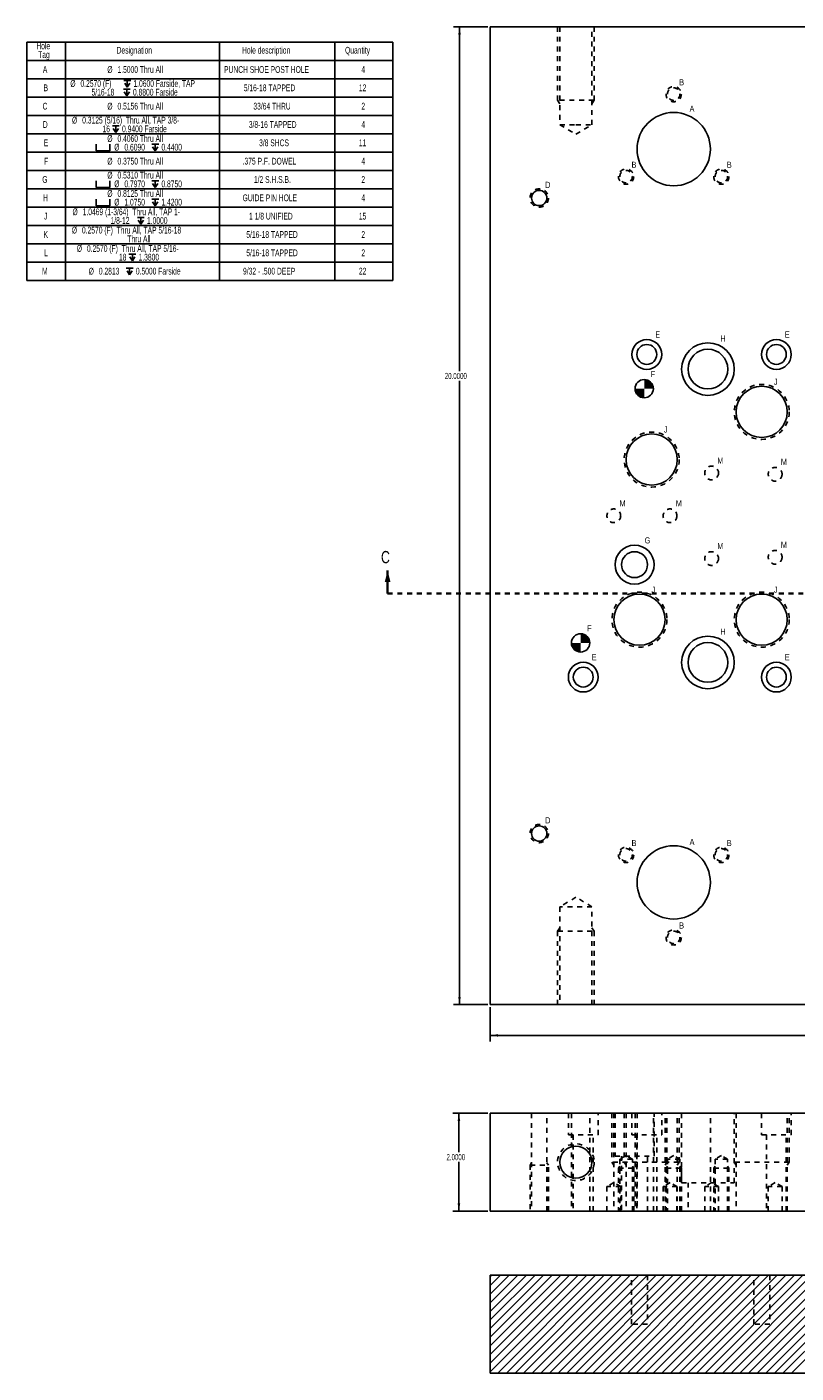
# Model space of a CAD drawing. Header units: inches. Extents: x 1802 to 2468, y -253 to -72.
# Tile 543 of 570: x 2421 to 2437, y -202 to -174. Entities that reach past the tile are written whole.
import ezdxf

# ---------------------------------------------------------------- set-up
doc = ezdxf.new("R2010")
doc.units = ezdxf.units.IN
doc.header["$LTSCALE"] = 0.5
doc.header["$MEASUREMENT"] = 0
doc.linetypes.add('HIDDEN', pattern=[0.225, 0.15, -0.075])
doc.linetypes.add('PHANTOM', pattern=[0.25, 0.125, -0.025, 0.025, -0.025, 0.025, -0.025])
for name, color, linetype in [('SID-M-D', 42, 'Continuous'), ('SID-M-F', 202, 'Continuous'), ('SID-M-H', 4, 'HIDDEN'), ('SID-M-S', 105, 'Continuous')]:
    doc.layers.add(name, color=color, linetype=linetype)
doc.styles.add('SLDTEXTSTYLE0', font='TXT', dxfattribs={"width": 0.595745})

# ---------------------------------------------------------------- blocks, each defined once
blk = doc.blocks.new('SW_SYMBOL_HOLE_DEPTH')
at = {"layer": 'SID-M-D', "color": 0}
for p, q in [((0, 34.4), (31.5, 34.4)), ((3.9, 21.9), (15.7, 3)), ((15.7, 34.4), (15.7, 3)), ((27.6, 21.9), (15.7, 3))]:
    blk.add_line(p, q, dxfattribs=at)
blk = doc.blocks.new('SW_SYMBOL_HOLE_SPOT')
at = {"layer": 'SID-M-D', "color": 0}
for p, q in [((0, 34.4), (0, 3)), ((0, 3), (63, 3)), ((63, 3), (63, 34.4))]:
    blk.add_line(p, q, dxfattribs=at)

msp = doc.modelspace()

# ---------------------------------------------------------------- hatches: boundary and pattern name
at = {"layer": 'SID-M-F'}
h = msp.add_hatch(color=256, dxfattribs=at)
edge = h.paths.add_edge_path(flags=0)
edge.add_arc((2433.71374, -181.85117), 0.1875, 0, 90)
edge.add_line((2433.71374, -181.66367), (2433.71374, -181.85117))
edge.add_line((2433.71374, -181.85117), (2433.90124, -181.85117))
h = msp.add_hatch(color=256, dxfattribs=at)
edge = h.paths.add_edge_path(flags=0)
edge.add_arc((2433.71374, -181.85117), 0.1875, 180, 270)
edge.add_line((2433.71374, -182.03867), (2433.71374, -181.85117))
edge.add_line((2433.71374, -181.85117), (2433.52624, -181.85117))
h = msp.add_hatch(color=256, dxfattribs=at)
edge = h.paths.add_edge_path(flags=0)
edge.add_arc((2432.41374, -187.05117), 0.1875, 0, 90)
edge.add_line((2432.41374, -186.86367), (2432.41374, -187.05117))
edge.add_line((2432.41374, -187.05117), (2432.60124, -187.05117))
h = msp.add_hatch(color=256, dxfattribs=at)
edge = h.paths.add_edge_path(flags=0)
edge.add_arc((2432.41374, -187.05117), 0.1875, 180, 270)
edge.add_line((2432.41374, -187.23867), (2432.41374, -187.05117))
edge.add_line((2432.41374, -187.05117), (2432.22624, -187.05117))

# ---------------------------------------------------------------- linework, layer by layer
at = {"color": 7, "linetype": 'Continuous', "lineweight": 35}
msp.add_line((2428.46754, -186.03827), (2428.46754, -185.56827), dxfattribs=at)
at = {"color": 7, "linetype": 'PHANTOM', "lineweight": 35}
msp.add_line((2450.16754, -186.03827), (2428.46754, -186.03827), dxfattribs=at)
at = {"color": 7, "linetype": 'Continuous', "lineweight": 35}
msp.add_solid([(2428.46754, -185.56827), (2428.40754, -185.80827), (2428.52754, -185.80827)], dxfattribs=at)
at = {"layer": 'SID-M-D'}
for p, q in [((2430.51754, -174.45117), (2429.81262, -174.45117)), ((2429.93762, -174.45117), (2429.93762, -181.49149)), ((2429.93762, -194.45117), (2429.93762, -181.68993)), ((2430.51754, -194.45117), (2429.81262, -194.45117)), ((2430.56754, -194.50117), (2430.56754, -195.20609)), ((2430.56754, -195.08109), (2438.9924, -195.08109)), ((2430.51754, -196.67428), (2429.80025, -196.67428)), ((2429.92525, -196.67428), (2429.92525, -197.47102)), ((2429.92525, -198.67428), (2429.92525, -197.66946)), ((2430.51754, -198.67428), (2429.80025, -198.67428))]:
    msp.add_line(p, q, dxfattribs=at)
at = {"layer": 'SID-M-D', "color": 0}
for p, q in [((2421.09149, -174.76003), (2421.09149, -175.13503)), ((2421.09149, -174.76003), (2421.87889, -174.76003)), ((2421.87889, -174.76003), (2421.87889, -175.13503)), ((2421.87889, -174.76003), (2425.0285, -174.76003)), ((2425.0285, -174.76003), (2425.0285, -175.13503)), ((2425.0285, -174.76003), (2427.39071, -174.76003)), ((2427.39071, -174.76003), (2427.39071, -175.13503)), ((2427.39071, -174.76003), (2428.57181, -174.76003)), ((2428.57181, -174.76003), (2428.57181, -175.13503)), ((2421.09149, -175.13503), (2421.87889, -175.13503)), ((2421.09149, -175.13503), (2421.09149, -175.51003)), ((2421.87889, -175.13503), (2425.0285, -175.13503)), ((2421.87889, -175.13503), (2421.87889, -175.51003)), ((2425.0285, -175.13503), (2427.39071, -175.13503)), ((2425.0285, -175.13503), (2425.0285, -175.51003)), ((2427.39071, -175.13503), (2428.57181, -175.13503)), ((2427.39071, -175.13503), (2427.39071, -175.51003)), ((2428.57181, -175.13503), (2428.57181, -175.51003)), ((2421.09149, -175.51003), (2421.09149, -175.88503)), ((2421.09149, -175.51003), (2421.87889, -175.51003)), ((2421.87889, -175.51003), (2421.87889, -175.88503)), ((2421.87889, -175.51003), (2425.0285, -175.51003)), ((2425.0285, -175.51003), (2425.0285, -175.88503)), ((2425.0285, -175.51003), (2427.39071, -175.51003)), ((2427.39071, -175.51003), (2427.39071, -175.88503)), ((2427.39071, -175.51003), (2428.57181, -175.51003)), ((2428.57181, -175.51003), (2428.57181, -175.88503)), ((2421.09149, -175.88503), (2421.09149, -176.26003)), ((2421.09149, -175.88503), (2421.87889, -175.88503)), ((2421.87889, -175.88503), (2421.87889, -176.26003)), ((2421.87889, -175.88503), (2425.0285, -175.88503)), ((2425.0285, -175.88503), (2425.0285, -176.26003)), ((2425.0285, -175.88503), (2427.39071, -175.88503)), ((2427.39071, -175.88503), (2427.39071, -176.26003)), ((2427.39071, -175.88503), (2428.57181, -175.88503)), ((2428.57181, -175.88503), (2428.57181, -176.26003)), ((2421.09149, -176.26003), (2421.09149, -176.63503)), ((2421.09149, -176.26003), (2421.87889, -176.26003)), ((2421.87889, -176.26003), (2421.87889, -176.63503)), ((2421.87889, -176.26003), (2425.0285, -176.26003)), ((2425.0285, -176.26003), (2425.0285, -176.63503)), ((2425.0285, -176.26003), (2427.39071, -176.26003)), ((2427.39071, -176.26003), (2427.39071, -176.63503)), ((2427.39071, -176.26003), (2428.57181, -176.26003)), ((2428.57181, -176.26003), (2428.57181, -176.63503)), ((2421.09149, -176.63503), (2421.09149, -177.01003)), ((2421.09149, -176.63503), (2421.87889, -176.63503)), ((2421.87889, -176.63503), (2421.87889, -177.01003)), ((2421.87889, -176.63503), (2425.0285, -176.63503)), ((2425.0285, -176.63503), (2425.0285, -177.01003)), ((2425.0285, -176.63503), (2427.39071, -176.63503)), ((2427.39071, -176.63503), (2427.39071, -177.01003)), ((2427.39071, -176.63503), (2428.57181, -176.63503)), ((2428.57181, -176.63503), (2428.57181, -177.01003)), ((2421.09149, -177.01003), (2421.09149, -177.38503)), ((2421.09149, -177.01003), (2421.87889, -177.01003)), ((2421.87889, -177.01003), (2421.87889, -177.38503)), ((2421.87889, -177.01003), (2425.0285, -177.01003)), ((2425.0285, -177.01003), (2425.0285, -177.38503)), ((2425.0285, -177.01003), (2427.39071, -177.01003)), ((2427.39071, -177.01003), (2427.39071, -177.38503)), ((2427.39071, -177.01003), (2428.57181, -177.01003)), ((2428.57181, -177.01003), (2428.57181, -177.38503)), ((2421.09149, -177.38503), (2421.09149, -177.76003)), ((2421.09149, -177.38503), (2421.87889, -177.38503)), ((2421.87889, -177.38503), (2421.87889, -177.76003)), ((2421.87889, -177.38503), (2425.0285, -177.38503)), ((2425.0285, -177.38503), (2425.0285, -177.76003)), ((2425.0285, -177.38503), (2427.39071, -177.38503)), ((2427.39071, -177.38503), (2427.39071, -177.76003)), ((2427.39071, -177.38503), (2428.57181, -177.38503)), ((2428.57181, -177.38503), (2428.57181, -177.76003)), ((2421.09149, -177.76003), (2421.09149, -178.13503)), ((2421.09149, -177.76003), (2421.87889, -177.76003)), ((2421.87889, -177.76003), (2421.87889, -178.13503)), ((2421.87889, -177.76003), (2425.0285, -177.76003)), ((2425.0285, -177.76003), (2425.0285, -178.13503)), ((2425.0285, -177.76003), (2427.39071, -177.76003)), ((2427.39071, -177.76003), (2427.39071, -178.13503)), ((2427.39071, -177.76003), (2428.57181, -177.76003)), ((2428.57181, -177.76003), (2428.57181, -178.13503)), ((2421.09149, -178.13503), (2421.09149, -178.51003)), ((2421.09149, -178.13503), (2421.87889, -178.13503)), ((2421.87889, -178.13503), (2421.87889, -178.51003)), ((2421.87889, -178.13503), (2425.0285, -178.13503)), ((2425.0285, -178.13503), (2425.0285, -178.51003)), ((2425.0285, -178.13503), (2427.39071, -178.13503)), ((2427.39071, -178.13503), (2427.39071, -178.51003)), ((2427.39071, -178.13503), (2428.57181, -178.13503)), ((2428.57181, -178.13503), (2428.57181, -178.51003)), ((2421.09149, -178.51003), (2421.09149, -178.88503)), ((2421.09149, -178.51003), (2421.87889, -178.51003)), ((2421.87889, -178.51003), (2421.87889, -178.88503)), ((2421.87889, -178.51003), (2425.0285, -178.51003)), ((2425.0285, -178.51003), (2425.0285, -178.88503)), ((2425.0285, -178.51003), (2427.39071, -178.51003)), ((2427.39071, -178.51003), (2427.39071, -178.88503)), ((2427.39071, -178.51003), (2428.57181, -178.51003)), ((2428.57181, -178.51003), (2428.57181, -178.88503)), ((2421.09149, -178.88503), (2421.09149, -179.26003)), ((2421.09149, -178.88503), (2421.87889, -178.88503)), ((2421.87889, -178.88503), (2421.87889, -179.26003)), ((2421.87889, -178.88503), (2425.0285, -178.88503)), ((2425.0285, -178.88503), (2425.0285, -179.26003)), ((2425.0285, -178.88503), (2427.39071, -178.88503)), ((2427.39071, -178.88503), (2427.39071, -179.26003)), ((2427.39071, -178.88503), (2428.57181, -178.88503)), ((2428.57181, -178.88503), (2428.57181, -179.26003)), ((2421.09149, -179.26003), (2421.09149, -179.63503)), ((2421.09149, -179.26003), (2421.87889, -179.26003)), ((2421.87889, -179.26003), (2421.87889, -179.63503)), ((2421.87889, -179.26003), (2425.0285, -179.26003)), ((2425.0285, -179.26003), (2425.0285, -179.63503)), ((2425.0285, -179.26003), (2427.39071, -179.26003)), ((2427.39071, -179.26003), (2427.39071, -179.63503)), ((2427.39071, -179.26003), (2428.57181, -179.26003)), ((2428.57181, -179.26003), (2428.57181, -179.63503)), ((2421.09149, -179.63503), (2421.87889, -179.63503)), ((2421.87889, -179.63503), (2425.0285, -179.63503)), ((2425.0285, -179.63503), (2427.39071, -179.63503)), ((2427.39071, -179.63503), (2428.57181, -179.63503))]:
    msp.add_line(p, q, dxfattribs=at)
at = {"layer": 'SID-M-D'}
for points in [[(2429.93762, -174.45117), (2429.91162, -174.60717), (2429.96362, -174.60717)], [(2429.93762, -194.45117), (2429.96362, -194.29517), (2429.91162, -194.29517)], [(2430.56754, -195.08109), (2430.72354, -195.10709), (2430.72354, -195.05509)], [(2429.92525, -196.67428), (2429.89925, -196.83028), (2429.95125, -196.83028)], [(2429.92525, -198.67428), (2429.95125, -198.51828), (2429.89925, -198.51828)]]:
    msp.add_solid(points, dxfattribs=at)
at = {"layer": 'SID-M-F', "linetype": 'Continuous'}
for p, q in [((2430.56754, -200.01847), (2430.59751, -199.98851)), ((2430.56754, -200.19525), (2430.77429, -199.98851)), ((2430.56754, -200.37203), (2430.95106, -199.98851)), ((2430.56754, -200.5488), (2431.12784, -199.98851)), ((2430.56754, -200.72558), (2431.30462, -199.98851)), ((2430.56754, -200.90236), (2431.48139, -199.98851)), ((2430.56754, -201.07913), (2431.65817, -199.98851)), ((2430.56754, -201.25591), (2431.83495, -199.98851)), ((2430.56754, -201.43269), (2432.01172, -199.98851)), ((2430.56754, -201.60946), (2432.1885, -199.98851)), ((2430.56754, -201.78624), (2432.36528, -199.98851)), ((2430.56754, -201.96302), (2432.54205, -199.98851)), ((2430.71883, -201.98851), (2432.71883, -199.98851)), ((2430.89561, -201.98851), (2432.89561, -199.98851)), ((2431.07238, -201.98851), (2433.07238, -199.98851)), ((2431.24916, -201.98851), (2433.24916, -199.98851)), ((2431.42594, -201.98851), (2433.42594, -199.98851)), ((2431.60271, -201.98851), (2433.60271, -199.98851)), ((2431.77949, -201.98851), (2433.77949, -199.98851)), ((2431.95627, -201.98851), (2433.95627, -199.98851)), ((2432.13304, -201.98851), (2434.13304, -199.98851)), ((2432.30982, -201.98851), (2434.30982, -199.98851)), ((2432.4866, -201.98851), (2434.4866, -199.98851)), ((2432.66337, -201.98851), (2434.66337, -199.98851)), ((2432.84015, -201.98851), (2434.84015, -199.98851)), ((2433.01693, -201.98851), (2435.01693, -199.98851)), ((2433.1937, -201.98851), (2435.1937, -199.98851)), ((2433.37048, -201.98851), (2435.37048, -199.98851)), ((2433.54726, -201.98851), (2435.54726, -199.98851)), ((2433.72404, -201.98851), (2435.72404, -199.98851)), ((2433.90081, -201.98851), (2435.90081, -199.98851)), ((2434.07759, -201.98851), (2436.07759, -199.98851)), ((2434.25437, -201.98851), (2436.25437, -199.98851)), ((2434.43114, -201.98851), (2436.43114, -199.98851)), ((2434.60792, -201.98851), (2436.60792, -199.98851)), ((2434.7847, -201.98851), (2436.7847, -199.98851)), ((2434.96147, -201.98851), (2436.96147, -199.98851)), ((2435.13825, -201.98851), (2437.13825, -199.98851)), ((2435.31503, -201.98851), (2437.31503, -199.98851)), ((2435.4918, -201.98851), (2437.4918, -199.98851)), ((2435.66858, -201.98851), (2437.66858, -199.98851)), ((2435.84536, -201.98851), (2437.84536, -199.98851)), ((2436.02213, -201.98851), (2438.02213, -199.98851)), ((2436.19891, -201.98851), (2438.19891, -199.98851)), ((2436.37569, -201.98851), (2438.37569, -199.98851)), ((2436.55246, -201.98851), (2438.55246, -199.98851)), ((2436.72924, -201.98851), (2438.72924, -199.98851))]:
    msp.add_line(p, q, dxfattribs=at)
at = {"layer": 'SID-M-H'}
for p, q in [((2431.94254, -174.45117), (2431.94254, -175.95117)), ((2431.98944, -174.45117), (2431.98944, -176.45117)), ((2432.64564, -176.45117), (2432.64564, -174.45117)), ((2432.69254, -175.95117), (2432.69254, -174.45117)), ((2431.94254, -175.95117), (2431.98944, -176.02152)), ((2432.68534, -175.95117), (2431.94254, -175.95117)), ((2432.64564, -176.02152), (2432.69254, -175.95117)), ((2432.69254, -175.95117), (2432.68534, -175.95117)), ((2431.98944, -176.45117), (2432.31754, -176.45117)), ((2431.98944, -176.45117), (2432.31754, -176.64831)), ((2432.31754, -176.45117), (2432.64564, -176.45117)), ((2432.31754, -176.64831), (2432.64564, -176.45117)), ((2432.31754, -192.25403), (2431.98944, -192.45117)), ((2432.64564, -192.45117), (2431.98944, -192.45117)), ((2431.98944, -192.45117), (2431.98944, -194.45117)), ((2432.64564, -192.45117), (2432.31754, -192.25403)), ((2432.64564, -194.45117), (2432.64564, -192.45117)), ((2431.98944, -192.88082), (2431.94254, -192.95117)), ((2431.94254, -192.95117), (2431.94254, -194.45117)), ((2431.94254, -192.95117), (2431.94975, -192.95117)), ((2432.69254, -192.95117), (2432.64564, -192.88082)), ((2432.69254, -194.45117), (2432.69254, -192.95117)), ((2431.41129, -196.67428), (2431.41129, -198.67428)), ((2431.72379, -198.67428), (2431.72379, -196.67428)), ((2432.16304, -196.67428), (2432.16304, -197.11428)), ((2432.22624, -196.67428), (2432.22624, -198.67428)), ((2432.60124, -198.67428), (2432.60124, -196.67428)), ((2432.77204, -197.11428), (2432.77204, -196.67428)), ((2433.05504, -196.67428), (2433.05504, -197.67428)), ((2433.09409, -196.67428), (2433.09409, -198.67428)), ((2433.11904, -196.67428), (2433.11904, -197.54928)), ((2433.30504, -196.67428), (2433.30504, -197.67428)), ((2433.34409, -196.67428), (2433.34409, -198.67428)), ((2433.46304, -196.67428), (2433.46304, -197.11428)), ((2433.52624, -196.67428), (2433.52624, -198.67428)), ((2433.56754, -196.67428), (2433.56754, -198.67428)), ((2433.90124, -198.67428), (2433.90124, -196.67428)), ((2433.91604, -197.54928), (2433.91604, -196.67428)), ((2434.07204, -197.11428), (2434.07204, -196.67428)), ((2434.14099, -198.67428), (2434.14099, -196.67428)), ((2434.18004, -197.67428), (2434.18004, -196.67428)), ((2434.39099, -198.67428), (2434.39099, -196.67428)), ((2434.43004, -197.67428), (2434.43004, -196.67428)), ((2434.48004, -196.67428), (2434.48004, -198.09428)), ((2435.06754, -198.67428), (2435.06754, -196.67428)), ((2435.55504, -198.09428), (2435.55504, -196.67428)), ((2435.59409, -196.67428), (2435.59409, -198.67428)), ((2436.11304, -196.67428), (2436.11304, -197.11428)), ((2436.64099, -198.67428), (2436.64099, -196.67428)), ((2436.68004, -197.67428), (2436.68004, -196.67428)), ((2436.72204, -197.11428), (2436.72204, -196.67428)), ((2432.16304, -197.11428), (2432.77204, -197.11428)), ((2432.26454, -197.11428), (2432.26454, -198.67428)), ((2432.67054, -198.67428), (2432.67054, -197.11428)), ((2433.46304, -197.11428), (2434.07204, -197.11428)), ((2433.56454, -197.11428), (2433.56454, -198.67428)), ((2433.97054, -198.67428), (2433.97054, -197.11428)), ((2436.11304, -197.11428), (2436.72204, -197.11428)), ((2436.21454, -197.11428), (2436.21454, -198.67428)), ((2436.62054, -198.67428), (2436.62054, -197.11428)), ((2431.41129, -197.68741), (2431.38004, -197.73428)), ((2431.75504, -197.73428), (2431.72379, -197.68741)), ((2433.05504, -197.67428), (2433.09409, -197.73286)), ((2434.17312, -197.67428), (2433.05504, -197.67428)), ((2433.11904, -197.54928), (2433.91604, -197.54928)), ((2433.34326, -197.53707), (2433.21476, -197.61428)), ((2433.47176, -197.61428), (2433.21476, -197.61428)), ((2433.21476, -197.61428), (2433.21476, -198.67428)), ((2433.25204, -197.54928), (2433.25204, -198.67428)), ((2433.30504, -197.67428), (2433.34409, -197.73286)), ((2433.47176, -197.61428), (2433.34326, -197.53707)), ((2433.47176, -198.67428), (2433.47176, -197.61428)), ((2433.78304, -198.67428), (2433.78304, -197.54928)), ((2434.14099, -197.73286), (2434.18004, -197.67428)), ((2434.18004, -197.67428), (2434.17312, -197.67428)), ((2434.31754, -197.53707), (2434.18904, -197.61428)), ((2434.44604, -197.61428), (2434.18904, -197.61428)), ((2434.18904, -197.61428), (2434.18904, -198.67428)), ((2434.44604, -197.61428), (2434.31754, -197.53707)), ((2434.39099, -197.73286), (2434.43004, -197.67428)), ((2434.43004, -197.67428), (2434.42312, -197.67428)), ((2434.44604, -198.67428), (2434.44604, -197.61428)), ((2435.29182, -197.53707), (2435.16332, -197.61428)), ((2435.42032, -197.61428), (2435.16332, -197.61428)), ((2435.16332, -197.61428), (2435.16332, -198.67428)), ((2435.42032, -197.61428), (2435.29182, -197.53707)), ((2435.42032, -198.67428), (2435.42032, -197.61428)), ((2435.55504, -197.67428), (2435.59409, -197.73286)), ((2436.67311, -197.67428), (2435.55504, -197.67428)), ((2436.64099, -197.73286), (2436.68004, -197.67428)), ((2436.68004, -197.67428), (2436.67312, -197.67428)), ((2431.38004, -197.73428), (2431.38004, -198.67428)), ((2431.38004, -197.73428), (2431.38179, -197.73428)), ((2431.75504, -198.67428), (2431.75504, -197.73428)), ((2433.21476, -197.75266), (2433.18701, -197.79428)), ((2433.18701, -197.79428), (2433.18701, -198.67428)), ((2433.18701, -197.79428), (2433.18876, -197.79428)), ((2433.18876, -197.79428), (2433.49951, -197.79428)), ((2433.49951, -197.79428), (2433.47176, -197.75266)), ((2433.49951, -198.67428), (2433.49951, -197.79428)), ((2434.18904, -197.75266), (2434.16129, -197.79428)), ((2434.16129, -197.79428), (2434.16129, -198.67428)), ((2434.16129, -197.79428), (2434.16304, -197.79428)), ((2434.16303, -197.79428), (2434.47379, -197.79428)), ((2434.47379, -197.79428), (2434.44604, -197.75266)), ((2434.47379, -198.67428), (2434.47379, -197.79428)), ((2435.16332, -197.75266), (2435.13557, -197.79428)), ((2435.13557, -197.79428), (2435.13557, -198.67428)), ((2435.13557, -197.79428), (2435.13732, -197.79428)), ((2435.13731, -197.79428), (2435.44807, -197.79428)), ((2435.44807, -197.79428), (2435.42032, -197.75266)), ((2435.44807, -198.67428), (2435.44807, -197.79428)), ((2433.09254, -198.08979), (2432.95192, -198.17428)), ((2433.23317, -198.17428), (2432.95192, -198.17428)), ((2432.95192, -198.17428), (2432.95192, -198.67428)), ((2433.23317, -198.17428), (2433.09254, -198.08979)), ((2433.23317, -198.67428), (2433.23317, -198.17428)), ((2434.24254, -198.08979), (2434.10192, -198.17428)), ((2434.38317, -198.17428), (2434.10192, -198.17428)), ((2434.10192, -198.17428), (2434.10192, -198.67428)), ((2434.38317, -198.17428), (2434.24254, -198.08979)), ((2434.38317, -198.67428), (2434.38317, -198.17428)), ((2434.48004, -198.09428), (2435.55504, -198.09428)), ((2434.61129, -198.09428), (2434.61129, -198.67428)), ((2435.09254, -198.08979), (2434.95192, -198.17428)), ((2435.23317, -198.17428), (2434.95192, -198.17428)), ((2434.95192, -198.17428), (2434.95192, -198.67428)), ((2435.23317, -198.17428), (2435.09254, -198.08979)), ((2435.23317, -198.67428), (2435.23317, -198.17428)), ((2435.42379, -198.67428), (2435.42379, -198.09428)), ((2436.39254, -198.08979), (2436.25192, -198.17428)), ((2436.53317, -198.17428), (2436.25192, -198.17428)), ((2436.25192, -198.17428), (2436.25192, -198.67428)), ((2436.53317, -198.17428), (2436.39254, -198.08979)), ((2436.53317, -198.67428), (2436.53317, -198.17428)), ((2433.45299, -200.98851), (2433.45299, -199.98851)), ((2433.78209, -199.98851), (2433.78209, -200.98851)), ((2435.95299, -200.98851), (2435.95299, -199.98851)), ((2436.28209, -199.98851), (2436.28209, -200.98851)), ((2433.78209, -200.98851), (2433.45299, -200.98851)), ((2436.28209, -200.98851), (2435.95299, -200.98851))]:
    msp.add_line(p, q, dxfattribs=at)
for centre, radius in [((2434.31754, -175.82617), 0.15625), ((2434.31754, -175.82617), 0.1285), ((2433.34326, -177.51367), 0.15625), ((2433.34326, -177.51367), 0.1285), ((2435.29182, -177.51367), 0.15625), ((2435.29182, -177.51367), 0.1285), ((2431.56754, -177.95117), 0.1875), ((2436.11754, -182.32617), 0.5625), ((2433.86754, -183.30117), 0.5625), ((2435.09254, -183.57617), 0.14062), ((2436.39254, -183.60217), 0.14062), ((2433.09254, -184.45117), 0.14062), ((2434.24254, -184.45117), 0.14062), ((2435.09254, -185.32617), 0.14062), ((2436.39254, -185.30017), 0.14062), ((2433.61754, -186.57617), 0.5625), ((2436.11754, -186.57617), 0.5625), ((2431.56754, -190.95117), 0.1875), ((2433.34326, -191.38867), 0.15625), ((2433.34326, -191.38867), 0.1285), ((2435.29182, -191.38867), 0.15625), ((2435.29182, -191.38867), 0.1285), ((2434.31754, -193.07617), 0.15625), ((2434.31754, -193.07617), 0.1285), ((2432.31754, -197.67428), 0.375)]:
    msp.add_circle(centre, radius, dxfattribs=at)
for points, knots in [([(2431.94974, -192.95117), (2431.97109, -192.95117), (2432.00574, -192.95117), (2432.05238, -192.95117), (2432.1092, -192.95117), (2432.17404, -192.95117), (2432.24438, -192.95117), (2432.31754, -192.95117), (2432.3907, -192.95117), (2432.46105, -192.95117), (2432.52588, -192.95117), (2432.58271, -192.95117), (2432.62934, -192.95117), (2432.664, -192.95117), (2432.68534, -192.95117), (2432.69254, -192.95117), (2432.69115, -192.95117), (2432.69254, -192.95117)], [0, 0, 0, 0, 0.066668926, 0.133335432, 0.200001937, 0.266668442, 0.333334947, 0.400001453, 0.466667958, 0.533334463, 0.600000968, 0.666667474, 0.733333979, 0.800000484, 0.866666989, 0.933333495, 1, 1, 1, 1]), ([(2434.42312, -197.67428), (2434.40251, -197.67428), (2434.36873, -197.67428), (2434.32262, -197.67428), (2434.26529, -197.67428), (2434.19817, -197.67428), (2434.18004, -197.67428), (2434.18612, -197.67428), (2434.18004, -197.67428)], [0, 0, 0, 0, 0.19046275, 0.38092626, 0.57138976, 0.76185327, 0.95231678, 1, 1, 1, 1]), ([(2431.38179, -197.73428), (2431.39557, -197.73428), (2431.4221, -197.73428), (2431.45942, -197.73428), (2431.50475, -197.73428), (2431.55475, -197.73428), (2431.60569, -197.73428), (2431.65381, -197.73428), (2431.69552, -197.73428), (2431.72775, -197.73428), (2431.74809, -197.73428), (2431.75504, -197.73428), (2431.75369, -197.73428), (2431.75504, -197.73428)], [0, 0, 0, 0, 0.0909102, 0.18181918, 0.27272816, 0.36363714, 0.45454612, 0.5454551, 0.63636408, 0.72727306, 0.81818204, 0.90909102, 1, 1, 1, 1])]:
    msp.add_open_spline(points, degree=3, knots=knots, dxfattribs=at)
at = {"layer": 'SID-M-S'}
for p, q in [((2430.56754, -174.45117), (2430.56754, -194.45117)), ((2438.54754, -174.45117), (2430.56754, -174.45117)), ((2430.56754, -194.45117), (2438.54754, -194.45117)), ((2430.56754, -196.67428), (2438.54754, -196.67428)), ((2430.56754, -196.67428), (2430.56754, -198.67428)), ((2430.56754, -198.67428), (2438.54754, -198.67428)), ((2430.56754, -199.98851), (2445.36504, -199.98851)), ((2430.56754, -199.98851), (2430.56754, -201.98851)), ((2430.56754, -201.98851), (2441.76501, -201.98851))]:
    msp.add_line(p, q, dxfattribs=at)
for centre, radius in [((2434.31754, -176.95117), 0.75), ((2431.56754, -177.95117), 0.15625), ((2433.76754, -181.15117), 0.3045), ((2435.01754, -181.45117), 0.5375), ((2436.41754, -181.15117), 0.3045), ((2433.76754, -181.15117), 0.203), ((2435.01754, -181.45117), 0.40625), ((2436.41754, -181.15117), 0.203), ((2433.71374, -181.85117), 0.1875), ((2436.11754, -182.32617), 0.52345), ((2433.86754, -183.30117), 0.52345), ((2433.51754, -185.45117), 0.3985), ((2433.51754, -185.45117), 0.2655), ((2433.61754, -186.57617), 0.52345), ((2436.11754, -186.57617), 0.52345), ((2432.41374, -187.05117), 0.1875), ((2435.01754, -187.45117), 0.5375), ((2435.01754, -187.45117), 0.40625), ((2432.46754, -187.75117), 0.3045), ((2436.41754, -187.75117), 0.3045), ((2432.46754, -187.75117), 0.203), ((2436.41754, -187.75117), 0.203), ((2431.56754, -190.95117), 0.15625), ((2434.31754, -191.95117), 0.75), ((2432.31754, -197.67428), 0.3281)]:
    msp.add_circle(centre, radius, dxfattribs=at)

# ---------------------------------------------------------------- block references
at = {"layer": 'SID-M-D', "color": 0, "xscale": 0.004470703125, "yscale": 0.004470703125, "zscale": 0.004470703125}
for name, p in [('SW_SYMBOL_HOLE_DEPTH', (2423.07286, -175.6978)), ('SW_SYMBOL_HOLE_DEPTH', (2423.0634, -175.87598)), ('SW_SYMBOL_HOLE_DEPTH', (2422.83996, -176.62598)), ('SW_SYMBOL_HOLE_SPOT', (2422.50543, -177.00098)), ('SW_SYMBOL_HOLE_DEPTH', (2423.6451, -177.00098)), ('SW_SYMBOL_HOLE_SPOT', (2422.50543, -177.75098)), ('SW_SYMBOL_HOLE_DEPTH', (2423.6451, -177.75098)), ('SW_SYMBOL_HOLE_SPOT', (2422.50543, -178.12598)), ('SW_SYMBOL_HOLE_DEPTH', (2423.6451, -178.12598)), ('SW_SYMBOL_HOLE_DEPTH', (2423.34961, -178.50098)), ('SW_SYMBOL_HOLE_DEPTH', (2423.17708, -179.25098)), ('SW_SYMBOL_HOLE_DEPTH', (2423.12205, -179.53689))]:
    msp.add_blockref(name, p, dxfattribs=at)

# ---------------------------------------------------------------- texts
at = {"color": 7, "style": 'SLDTEXTSTYLE0', "width": 0.75}
msp.add_text('C', height=0.25, dxfattribs=at).set_placement((2428.33214, -185.42148))
at = {"layer": 'SID-M-D', "style": 'SLDTEXTSTYLE0', "width": 0.75}
for s, p in [('B', (2434.4299, -175.64572)), ('A', (2434.64246, -176.1867)), ('B', (2433.45562, -177.33322)), ('B', (2435.40418, -177.33322)), ('D', (2431.68939, -177.74464)), ('E', (2433.94009, -180.80533)), ('H', (2435.26978, -180.88638)), ('E', (2436.59009, -180.80533)), ('F', (2433.84628, -181.61527)), ('J', (2436.36498, -181.77458)), ('J', (2434.11498, -182.74958)), ('M', (2435.20904, -183.38432)), ('M', (2436.50904, -183.41032)), ('M', (2433.20904, -184.25932)), ('M', (2434.35904, -184.25932)), ('G', (2433.72224, -185.017)), ('M', (2435.20904, -185.13432)), ('M', (2436.50904, -185.10832)), ('J', (2433.86498, -186.02458)), ('J', (2436.36498, -186.02458)), ('F', (2432.54628, -186.81527)), ('H', (2435.26978, -186.88638)), ('E', (2432.64009, -187.40533)), ('E', (2436.59009, -187.40533)), ('D', (2431.68939, -190.74464)), ('B', (2433.45562, -191.20822)), ('A', (2434.64246, -191.1867)), ('B', (2435.40418, -191.20822)), ('B', (2434.4299, -192.89572))]:
    msp.add_text(s, height=0.125, dxfattribs=at).set_placement(p)
at = {"layer": 'SID-M-D', "color": 0, "attachment_point": 1, "style": 'SLDTEXTSTYLE0'}
for s, insert, char_height in [('Hole', (2421.28415, -174.7699), 0.137795), ('Designation', (2422.92539, -174.85899), 0.1377953), ('Hole description', (2425.49096, -174.85899), 0.1377953), ('Quantity', (2427.59677, -174.85899), 0.137795), ('Tag', (2421.32147, -174.94808), 0.137795), ('A', (2421.41725, -175.25337), 0.1378), ('%%c', (2422.73555, -175.25337), 0.137795), ('1.5000 Thru All', (2422.94336, -175.25337), 0.1377953), ('PUNCH SHOE POST HOLE', (2425.12246, -175.25337), 0.1377953), ('4', (2427.93035, -175.25337), 0.1378), ('B', (2421.43247, -175.62837), 0.1378), ('%%c', (2421.97876, -175.53929), 0.137795), ('0.2570 (F)', (2422.18657, -175.53929), 0.137795), ('1.0600 Farside, TAP', (2423.26974, -175.53929), 0.1377953), ('5/16-18 TAPPED', (2425.52551, -175.62837), 0.1377953), ('12', (2427.87944, -175.62837), 0.137795), ('5/16-18', (2422.41289, -175.71746), 0.137795), ('0.8800 Farside', (2423.26028, -175.71746), 0.1377953), ('C', (2421.41055, -176.00337), 0.1378), ('%%c', (2422.73555, -176.00337), 0.137795), ('0.5156 Thru All', (2422.94336, -176.00337), 0.1377953), ('33/64 THRU', (2425.72244, -176.00337), 0.137795), ('2', (2427.93035, -176.00337), 0.1378), ('D', (2421.41687, -176.37837), 0.1378), ('%%c', (2422.01366, -176.28929), 0.137795), ('0.3125 (5/16)  Thru All, TAP 3/8-', (2422.22147, -176.28929), 0.1377953), ('16', (2422.63633, -176.46746), 0.137795), ('0.9400 Farside', (2423.03684, -176.46746), 0.1377953), ('3/8-16 TAPPED', (2425.62885, -176.37837), 0.1377953), ('4', (2427.93035, -176.37837), 0.1378), ('E', (2421.43591, -176.75337), 0.1378), ('%%c', (2422.73555, -176.66429), 0.137795), ('0.4060 Thru All', (2422.94336, -176.66429), 0.1377953), ('3/8 SHCS', (2425.83947, -176.75337), 0.137795), ('11', (2427.87944, -176.75337), 0.137795), ('%%c', (2422.87731, -176.84246), 0.137795), ('0.6090', (2423.08512, -176.84246), 0.137795), ('0.4400', (2423.84198, -176.84246), 0.137795), ('F', (2421.4407, -177.12837), 0.1378), ('%%c', (2422.73555, -177.12837), 0.137795), ('0.3750 Thru All', (2422.94336, -177.12837), 0.1377953), ('.375 P.F. DOWEL', (2425.50273, -177.12837), 0.1377953), ('4', (2427.93035, -177.12837), 0.1378), ('G', (2421.4051, -177.50337), 0.1378), ('%%c', (2422.73555, -177.41429), 0.137795), ('%%c', (2422.87731, -177.59246), 0.137795), ('0.5310 Thru All', (2422.94336, -177.41429), 0.1377953), ('0.7970', (2423.08512, -177.59246), 0.137795), ('0.8750', (2423.84198, -177.59246), 0.137795), ('1/2 S.H.S.B.', (2425.73335, -177.50337), 0.1377953), ('2', (2427.93035, -177.50337), 0.1378), ('H', (2421.42242, -177.87837), 0.1378), ('%%c', (2422.73555, -177.78929), 0.137795), ('0.8125 Thru All', (2422.94336, -177.78929), 0.1377953), ('GUIDE PIN HOLE', (2425.50273, -177.87837), 0.1377953), ('4', (2427.93035, -177.87837), 0.1378), ('%%c', (2422.02332, -178.16429), 0.137795), ('1.0469 (1-3/64)  Thru All, TAP 1-', (2422.23113, -178.16429), 0.1377953), ('%%c', (2422.87731, -177.96746), 0.137795), ('1.0750', (2423.08512, -177.96746), 0.137795), ('1.4200', (2423.84198, -177.96746), 0.137795), ('J', (2421.44089, -178.25337), 0.1378), ('1/8-12', (2422.80092, -178.34246), 0.137795), ('1.0000', (2423.54649, -178.34246), 0.137795), ('1 1/8 UNIFIED', (2425.63402, -178.25337), 0.1377953), ('15', (2427.87944, -178.25337), 0.137795), ('K', (2421.43094, -178.62837), 0.1378), ('%%c', (2422.00935, -178.53929), 0.137795), ('0.2570 (F)  Thru All, TAP 5/16-18', (2422.21716, -178.53929), 0.1377953), ('Thru All', (2423.1449, -178.71746), 0.137795), ('5/16-18 TAPPED', (2425.57795, -178.62837), 0.1377953), ('2', (2427.93035, -178.62837), 0.1378), ('%%c', (2422.11117, -178.91429), 0.137795), ('0.2570 (F)  Thru All, TAP 5/16-', (2422.31898, -178.91429), 0.1377953), ('5/16-18 TAPPED', (2425.57795, -179.00337), 0.1377953), ('L', (2421.4428, -179.00337), 0.1378), ('18', (2422.97345, -179.09246), 0.137795), ('1.3800', (2423.37396, -179.09246), 0.137795), ('2', (2427.93035, -179.00337), 0.1378), ('M', (2421.40079, -179.37837), 0.1378), ('%%c', (2422.35425, -179.37837), 0.137795), ('0.2813', (2422.56206, -179.37837), 0.137795), ('0.5000 Farside', (2423.31892, -179.37837), 0.1377953), ('9/32 - .500 DEEP', (2425.51039, -179.37837), 0.1377953), ('22', (2427.87944, -179.37837), 0.137795)]:
    msp.add_mtext(s, dxfattribs=dict(at, insert=insert, char_height=char_height))
at = {"layer": 'SID-M-D', "char_height": 0.125, "attachment_point": 1, "style": 'SLDTEXTSTYLE0'}
for s, insert in [('20.0000', (2429.63745, -181.5288)), ('2.0000', (2429.67125, -197.50832))]:
    msp.add_mtext(s, dxfattribs=dict(at, insert=insert))

doc.saveas('drawing.dxf')
